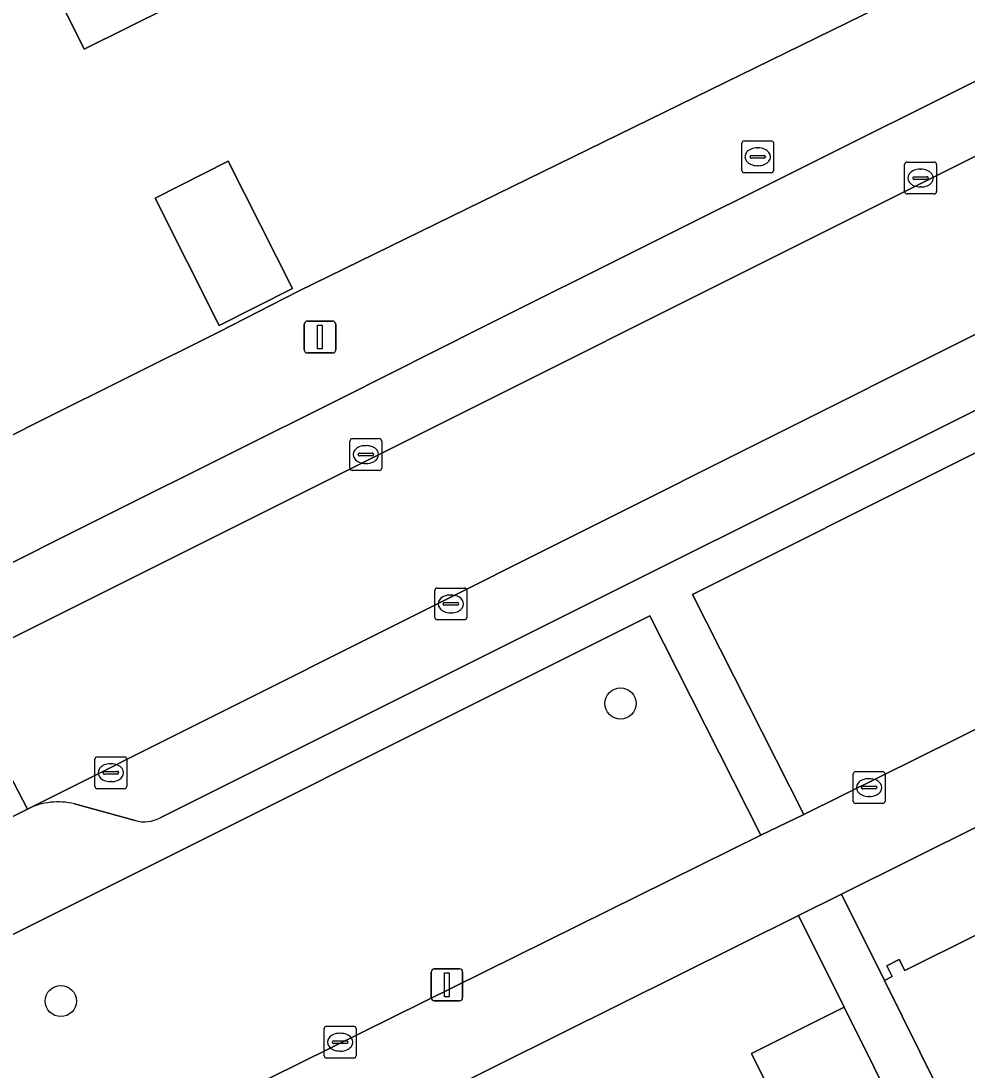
# Model space of a CAD drawing. Extents: x 157793 to 159380, y 380877 to 382313.
# Drawn here: x 158325.35 to 158355.06, y 381486.85 to 381519.79 of the extents above; entities that cross this region are included whole.
import ezdxf

# ---------------------------------------------------------------- set-up
doc = ezdxf.new("R2010")
doc.units = 0
for name, color, linetype in [('IMGEO_Boom', 7, 'Continuous'), ('IMGEO_Erf', 7, 'Continuous'), ('IMGEO_Groenvoorziening', 7, 'Continuous'), ('IMGEO_Kolk', 7, 'Continuous'), ('IMGEO_Lichtmast', 7, 'Continuous'), ('IMGEO_Muur', 7, 'Continuous'), ('IMGEO_Pand', 7, 'Continuous'), ('IMGEO_Parkeervlak_open', 7, 'Continuous'), ('IMGEO_Rijbaan_lokaal_open', 7, 'Continuous'), ('IMGEO_Rioolput', 7, 'Continuous'), ('IMGEO_Voetpad_open', 7, 'Continuous')]:
    doc.layers.add(name, color=color, linetype=linetype)

msp = doc.modelspace()

# ---------------------------------------------------------------- linework, layer by layer
at = {"layer": 'IMGEO_Boom'}
for centre in [(158344.178, 381498.362), (158326.604, 381489.021)]:
    msp.add_circle(centre, 0.489, dxfattribs=at)
at = {"layer": 'IMGEO_Erf'}
for points in [[(158332.698, 381521.569), (158327.339, 381518.908), (158326.031, 381521.542)], [(158295.901, 381492.555), (158303.384, 381496.2), (158303.625, 381495.571), (158305.588, 381496.813), (158303.686, 381500.536), (158307.272, 381502.319), (158309.088, 381498.746), (158310.247, 381499.326), (158308.441, 381502.906), (158312.854, 381505.11), (158314.661, 381501.53), (158325.988, 381507.244), (158331.554, 381510.024), (158334.071, 381511.302), (158354.167, 381521.141)], [(158402.954, 381518.145), (158366.45, 381500), (158351.122, 381492.381), (158352.463, 381489.666), (158352.708, 381489.787), (158352.537, 381490.13), (158352.93, 381490.325), (158353.102, 381489.979), (158357.737, 381492.281), (158357.573, 381492.618), (158357.962, 381492.811), (158358.143, 381492.448), (158362.913, 381494.818), (158362.742, 381495.162), (158363.054, 381495.317), (158363.213, 381494.997), (158367.837, 381497.294), (158367.696, 381497.579), (158367.923, 381497.692), (158368.1, 381497.78), (158368.25, 381497.478), (158372.968, 381499.822)], [(158350.168, 381483.597), (158348.29, 381487.377), (158351.202, 381488.824), (158349.769, 381491.708), (158327.204, 381480.491)]]:
    msp.add_lwpolyline(points, dxfattribs=at)
msp.add_lwpolyline([(158329.562, 381514.225), (158331.856, 381515.384), (158333.874, 381511.388), (158331.58, 381510.229)], close=True, dxfattribs=at)
at = {"layer": 'IMGEO_Groenvoorziening'}
msp.add_lwpolyline([(158375.088, 381507.338), (158371.522, 381514.342), (158346.435, 381501.779), (158349.93, 381494.878)], close=True, dxfattribs=at)
for points in [[(158348.584, 381494.228), (158345.094, 381501.119), (158324.627, 381490.884)], [(158325.707, 381482.947), (158326.422, 381483.272), (158348.584, 381494.228)]]:
    msp.add_lwpolyline(points, dxfattribs=at)
at = {"layer": 'IMGEO_Kolk'}
for p, q in [((158353.1, 381514.432), (158353.1, 381515.284)), ((158353.175, 381515.358), (158354.027, 381515.358)), ((158354.101, 381515.284), (158354.101, 381514.432)), ((158353.359, 381514.852), (158353.359, 381514.864)), ((158353.402, 381514.901), (158353.8, 381514.901)), ((158353.588, 381515.138), (158353.613, 381515.138)), ((158353.843, 381514.864), (158353.843, 381514.852)), ((158353.797, 381514.815), (158353.399, 381514.815)), ((158353.611, 381514.578), (158353.586, 381514.578)), ((158354.027, 381514.358), (158353.175, 381514.358)), ((158335.757, 381506.677), (158336.609, 381506.677)), ((158335.682, 381505.751), (158335.682, 381506.603)), ((158336.17, 381506.457), (158336.195, 381506.457)), ((158336.683, 381506.603), (158336.683, 381505.751)), ((158335.941, 381506.171), (158335.941, 381506.183)), ((158336.379, 381506.134), (158335.981, 381506.134)), ((158335.984, 381506.22), (158336.382, 381506.22)), ((158336.425, 381506.183), (158336.425, 381506.171)), ((158336.609, 381505.677), (158335.757, 381505.677)), ((158336.193, 381505.897), (158336.168, 381505.897)), ((158338.349, 381501.062), (158338.349, 381501.914)), ((158338.424, 381501.988), (158339.276, 381501.988)), ((158338.837, 381501.768), (158338.862, 381501.768)), ((158339.35, 381501.914), (158339.35, 381501.062)), ((158338.608, 381501.482), (158338.608, 381501.494)), ((158339.046, 381501.445), (158338.648, 381501.445)), ((158338.651, 381501.531), (158339.049, 381501.531)), ((158339.092, 381501.494), (158339.092, 381501.482)), ((158338.86, 381501.208), (158338.835, 381501.208)), ((158339.276, 381500.988), (158338.424, 381500.988)), ((158327.675, 381495.762), (158327.675, 381496.614)), ((158327.75, 381496.688), (158328.602, 381496.688)), ((158328.163, 381496.468), (158328.188, 381496.468)), ((158328.676, 381496.614), (158328.676, 381495.762)), ((158327.934, 381496.182), (158327.934, 381496.194)), ((158328.372, 381496.145), (158327.974, 381496.145)), ((158327.977, 381496.231), (158328.375, 381496.231)), ((158328.418, 381496.194), (158328.418, 381496.182)), ((158351.483, 381495.296), (158351.483, 381496.148)), ((158351.558, 381496.222), (158352.41, 381496.222)), ((158352.484, 381496.148), (158352.484, 381495.296)), ((158328.186, 381495.908), (158328.161, 381495.908)), ((158351.785, 381495.765), (158352.183, 381495.765)), ((158351.971, 381496.002), (158351.996, 381496.002)), ((158328.602, 381495.688), (158327.75, 381495.688)), ((158351.742, 381495.716), (158351.742, 381495.728)), ((158352.18, 381495.679), (158351.782, 381495.679)), ((158351.994, 381495.442), (158351.969, 381495.442)), ((158352.226, 381495.728), (158352.226, 381495.716)), ((158352.41, 381495.222), (158351.558, 381495.222)), ((158334.949, 381488.229), (158335.801, 381488.229)), ((158334.874, 381487.303), (158334.874, 381488.155)), ((158335.362, 381488.009), (158335.387, 381488.009)), ((158335.875, 381488.155), (158335.875, 381487.303)), ((158335.133, 381487.723), (158335.133, 381487.735)), ((158335.571, 381487.686), (158335.173, 381487.686)), ((158335.176, 381487.772), (158335.574, 381487.772)), ((158335.617, 381487.735), (158335.617, 381487.723)), ((158335.801, 381487.229), (158334.949, 381487.229)), ((158335.385, 381487.449), (158335.36, 381487.449))]:
    msp.add_line(p, q, dxfattribs=at)
for points in [[(158353.1, 381514.432), (158353.1, 381515.284)], [(158353.175, 381515.358), (158354.027, 381515.358)], [(158354.101, 381515.284), (158354.101, 381514.432)], [(158354.027, 381514.358), (158353.175, 381514.358)], [(158335.757, 381506.677), (158336.609, 381506.677)], [(158335.682, 381505.751), (158335.682, 381506.603)], [(158336.683, 381506.603), (158336.683, 381505.751)], [(158336.609, 381505.677), (158335.757, 381505.677)], [(158338.349, 381501.062), (158338.349, 381501.914)], [(158338.424, 381501.988), (158339.276, 381501.988)], [(158339.35, 381501.914), (158339.35, 381501.062)], [(158339.276, 381500.988), (158338.424, 381500.988)], [(158327.675, 381495.762), (158327.675, 381496.614)], [(158327.75, 381496.688), (158328.602, 381496.688)], [(158328.676, 381496.614), (158328.676, 381495.762)], [(158351.483, 381495.296), (158351.483, 381496.148)], [(158351.558, 381496.222), (158352.41, 381496.222)], [(158352.484, 381496.148), (158352.484, 381495.296)], [(158328.602, 381495.688), (158327.75, 381495.688)], [(158352.41, 381495.222), (158351.558, 381495.222)], [(158334.949, 381488.229), (158335.801, 381488.229)], [(158334.874, 381487.303), (158334.874, 381488.155)], [(158335.875, 381488.155), (158335.875, 381487.303)], [(158335.801, 381487.229), (158334.949, 381487.229)]]:
    msp.add_lwpolyline(points, dxfattribs=at)
for centre, radius, start, end in [((158353.177, 381515.282), 0.0765, 91.552, 178.448), ((158353.177, 381515.282), 0.0765, 91.552, 178.448), ((158354.025, 381515.282), 0.0765, 1.552, 88.448), ((158354.025, 381515.282), 0.0765, 1.552, 88.448), ((158353.399, 381514.861), 0.0403, 85.8775, 175.7526), ((158353.396, 381514.851), 0.0366, 178.938, 274.7102), ((158353.8, 381514.858), 0.043, 264.8664, 352.4533), ((158353.804, 381514.863), 0.0386, 1.7309, 96.639), ((158353.177, 381514.434), 0.0765, 181.552, 268.448), ((158353.177, 381514.434), 0.0765, 181.552, 268.448), ((158354.025, 381514.434), 0.0765, 271.552, 358.448), ((158354.025, 381514.434), 0.0765, 271.552, 358.448), ((158335.759, 381506.601), 0.0765, 91.552, 178.448), ((158335.759, 381506.601), 0.0765, 91.552, 178.448), ((158336.607, 381506.601), 0.0765, 1.552, 88.448), ((158336.607, 381506.601), 0.0765, 1.552, 88.448), ((158335.981, 381506.18), 0.0403, 85.8775, 175.7526), ((158335.978, 381506.17), 0.0366, 178.938, 274.7102), ((158336.382, 381506.177), 0.043, 264.8664, 352.4533), ((158336.386, 381506.182), 0.0386, 1.7309, 96.639), ((158335.759, 381505.753), 0.0765, 181.552, 268.448), ((158335.759, 381505.753), 0.0765, 181.552, 268.448), ((158336.607, 381505.753), 0.0765, 271.552, 358.448), ((158336.607, 381505.753), 0.0765, 271.552, 358.448), ((158338.426, 381501.912), 0.0765, 91.552, 178.448), ((158338.426, 381501.912), 0.0765, 91.552, 178.448), ((158339.274, 381501.912), 0.0765, 1.552, 88.448), ((158339.274, 381501.912), 0.0765, 1.552, 88.448), ((158338.648, 381501.491), 0.0403, 85.8775, 175.7526), ((158338.645, 381501.481), 0.0366, 178.938, 274.7102), ((158339.049, 381501.488), 0.043, 264.8664, 352.4533), ((158339.053, 381501.493), 0.0386, 1.7309, 96.639), ((158338.426, 381501.064), 0.0765, 181.552, 268.448), ((158338.426, 381501.064), 0.0765, 181.552, 268.448), ((158339.274, 381501.064), 0.0765, 271.552, 358.448), ((158339.274, 381501.064), 0.0765, 271.552, 358.448), ((158327.752, 381496.612), 0.0765, 91.552, 178.448), ((158327.752, 381496.612), 0.0765, 91.552, 178.448), ((158328.6, 381496.612), 0.0765, 1.552, 88.448), ((158328.6, 381496.612), 0.0765, 1.552, 88.448), ((158327.974, 381496.191), 0.0403, 85.8775, 175.7526), ((158327.971, 381496.181), 0.0366, 178.938, 274.7102), ((158328.375, 381496.188), 0.043, 264.8664, 352.4533), ((158328.379, 381496.193), 0.0386, 1.7309, 96.639), ((158351.56, 381496.146), 0.0765, 91.552, 178.448), ((158351.56, 381496.146), 0.0765, 91.552, 178.448), ((158352.408, 381496.146), 0.0765, 1.552, 88.448), ((158352.408, 381496.146), 0.0765, 1.552, 88.448), ((158327.752, 381495.764), 0.0765, 181.552, 268.448), ((158327.752, 381495.764), 0.0765, 181.552, 268.448), ((158328.6, 381495.764), 0.0765, 271.552, 358.448), ((158328.6, 381495.764), 0.0765, 271.552, 358.448), ((158351.782, 381495.725), 0.0403, 85.8775, 175.7526), ((158352.187, 381495.727), 0.0386, 1.7309, 96.639), ((158351.779, 381495.715), 0.0366, 178.938, 274.7102), ((158352.183, 381495.722), 0.043, 264.8664, 352.4533), ((158351.56, 381495.298), 0.0765, 181.552, 268.448), ((158351.56, 381495.298), 0.0765, 181.552, 268.448), ((158352.408, 381495.298), 0.0765, 271.552, 358.448), ((158352.408, 381495.298), 0.0765, 271.552, 358.448), ((158334.951, 381488.153), 0.0765, 91.552, 178.448), ((158334.951, 381488.153), 0.0765, 91.552, 178.448), ((158335.799, 381488.153), 0.0765, 1.552, 88.448), ((158335.799, 381488.153), 0.0765, 1.552, 88.448), ((158335.173, 381487.732), 0.0403, 85.8775, 175.7526), ((158335.17, 381487.722), 0.0366, 178.938, 274.7102), ((158335.574, 381487.729), 0.043, 264.8664, 352.4533), ((158335.578, 381487.734), 0.0386, 1.7309, 96.639), ((158334.951, 381487.305), 0.0765, 181.552, 268.448), ((158334.951, 381487.305), 0.0765, 181.552, 268.448), ((158335.799, 381487.305), 0.0765, 271.552, 358.448), ((158335.799, 381487.305), 0.0765, 271.552, 358.448)]:
    msp.add_arc(centre, radius, start, end, dxfattribs=at)
for centre, major_axis, ratio, start_param, end_param in [((158353.587, 381514.858), (-0.387, 0.002), 0.722429, 4.712389, 7.853982), ((158353.612, 381514.858), (-0.39, 0.002), 0.717154, 1.570796, 4.712389), ((158336.169, 381506.177), (-0.387, 0.002), 0.722429, 4.712389, 7.853982), ((158336.194, 381506.177), (-0.39, 0.002), 0.717154, 1.570796, 4.712389), ((158338.836, 381501.488), (-0.387, 0.002), 0.722429, 4.712389, 7.853982), ((158338.861, 381501.488), (-0.39, 0.002), 0.717154, 1.570796, 4.712389), ((158328.162, 381496.188), (-0.387, 0.002), 0.722429, 4.712389, 7.853982), ((158328.187, 381496.188), (-0.39, 0.002), 0.717154, 1.570796, 4.712389), ((158351.97, 381495.722), (-0.387, 0.002), 0.722429, 4.712389, 7.853982), ((158351.995, 381495.722), (-0.39, 0.002), 0.717154, 1.570796, 4.712389), ((158335.361, 381487.729), (-0.387, 0.002), 0.722429, 4.712389, 7.853982), ((158335.386, 381487.729), (-0.39, 0.002), 0.717154, 1.570796, 4.712389)]:
    msp.add_ellipse(centre, major_axis=major_axis, ratio=ratio, start_param=start_param, end_param=end_param, dxfattribs=at)
at = {"layer": 'IMGEO_Lichtmast'}
for p, q in [((158334.245, 381509.468), (158334.245, 381510.268)), ((158334.245, 381510.268), (158334.245, 381509.468)), ((158334.345, 381510.368), (158335.135, 381510.368)), ((158335.135, 381510.368), (158334.345, 381510.368)), ((158335.235, 381510.268), (158335.235, 381509.468)), ((158335.235, 381509.468), (158335.235, 381510.268)), ((158335.135, 381509.368), (158334.345, 381509.368)), ((158334.345, 381509.368), (158335.135, 381509.368)), ((158338.231, 381489.127), (158338.231, 381489.927)), ((158338.231, 381489.927), (158338.231, 381489.127)), ((158338.331, 381490.027), (158339.121, 381490.027)), ((158339.121, 381490.027), (158338.331, 381490.027)), ((158339.221, 381489.927), (158339.221, 381489.127)), ((158339.221, 381489.127), (158339.221, 381489.927)), ((158339.121, 381489.027), (158338.331, 381489.027)), ((158338.331, 381489.027), (158339.121, 381489.027))]:
    msp.add_line(p, q, dxfattribs=at)
for points in [[(158334.665, 381510.243), (158334.815, 381510.243), (158334.815, 381509.493), (158334.665, 381509.493), (158334.665, 381510.243)], [(158338.651, 381489.902), (158338.801, 381489.902), (158338.801, 381489.152), (158338.651, 381489.152), (158338.651, 381489.902)]]:
    msp.add_lwpolyline(points, dxfattribs=at)
for centre, start, end in [((158334.345, 381510.268), 90, 180), ((158334.345, 381510.268), 90, 180), ((158335.135, 381510.268), 0, 90), ((158335.135, 381510.268), 360, 90), ((158334.345, 381509.468), 180, 270), ((158334.345, 381509.468), 180, 270), ((158335.135, 381509.468), 270, 0), ((158335.135, 381509.468), 270, 0), ((158338.331, 381489.927), 90, 180), ((158338.331, 381489.927), 90, 180), ((158339.121, 381489.927), 0, 90), ((158339.121, 381489.927), 360, 90), ((158338.331, 381489.127), 180, 270), ((158338.331, 381489.127), 180, 270), ((158339.121, 381489.127), 270, 0), ((158339.121, 381489.127), 270, 0)]:
    msp.add_arc(centre, 0.1, start, end, dxfattribs=at)
at = {"layer": 'IMGEO_Muur'}
msp.add_lwpolyline([(158331.554, 381510.024), (158325.988, 381507.244)], dxfattribs=at)
at = {"layer": 'IMGEO_Pand'}
for points in [[(158327.617, 381532.232), (158326.998, 381533.476), (158326.146, 381533.841), (158323.781, 381532.668), (158323.461, 381533.313), (158322.897, 381533.033), (158322.234, 381534.367), (158322.798, 381534.647), (158321.14, 381537.984), (158315.617, 381535.24), (158317.275, 381531.904), (158319.918, 381533.217), (158321.835, 381529.36), (158325.833, 381521.444), (158326.031, 381521.542), (158327.339, 381518.908), (158332.698, 381521.569), (158331.39, 381524.203), (158331.484, 381524.25)], [(158329.562, 381514.225), (158331.58, 381510.229), (158333.874, 381511.388), (158331.856, 381515.384)], [(158362.245, 381483.192), (158357.737, 381492.281), (158353.102, 381489.979), (158352.93, 381490.325), (158352.537, 381490.13), (158352.708, 381489.787), (158352.463, 381489.666), (158354.687, 381485.189), (158356.951, 381480.633), (158357.187, 381480.75), (158357.387, 381480.346), (158357.73, 381480.516), (158357.557, 381480.863)], [(158348.29, 381487.377), (158350.168, 381483.597), (158353.08, 381485.044), (158351.202, 381488.824)]]:
    msp.add_lwpolyline(points, close=True, dxfattribs=at)
at = {"layer": 'IMGEO_Parkeervlak_open'}
for points in [[(158360.378, 381520.424), (158339.842, 381510.182), (158335.434, 381507.954), (158328.215, 381504.357), (158323.691, 381502.101), (158292.396, 381486.391), (158290.721, 381485.284)], [(158295.372, 381485.52), (158300.625, 381488.183), (158323.239, 381499.498), (158364.219, 381519.993)], [(158366.656, 381515.626), (158325.561, 381495.049)], [(158329.72, 381494.777), (158364.631, 381512.222)], [(158327.036, 381495.209), (158328.941, 381494.69)]]:
    msp.add_lwpolyline(points, dxfattribs=at)
for centre, radius, start, end in [((158326.517, 381493.119), 2.154, 76.0418, 116.3401), ((158329.231, 381495.623), 0.977, 252.7237, 300.0213)]:
    msp.add_arc(centre, radius, start, end, dxfattribs=at)
at = {"layer": 'IMGEO_Rijbaan_lokaal_open'}
msp.add_lwpolyline([(158429.532, 381546.784), (158430.537, 381547.261), (158428.291, 381551.786), (158422.95, 381549.11), (158406.043, 381540.758), (158405.49, 381540.487), (158405.162, 381540.325), (158390.456, 381533.119), (158390.104, 381532.932), (158364.219, 381519.993), (158323.239, 381499.498), (158325.561, 381495.049), (158366.656, 381515.626), (158376.866, 381520.672)], close=True, dxfattribs=at)
msp.add_lwpolyline([(158322.894, 381493.705), (158325.561, 381495.049), (158323.239, 381499.498), (158300.625, 381488.183), (158302.784, 381483.793), (158307.7, 381486.207)], dxfattribs=at)
at = {"layer": 'IMGEO_Rioolput'}
for p, q in [((158347.986, 381515.1), (158347.986, 381515.952)), ((158348.061, 381516.026), (158348.913, 381516.026)), ((158348.987, 381515.952), (158348.987, 381515.1)), ((158348.245, 381515.52), (158348.245, 381515.532)), ((158348.288, 381515.569), (158348.686, 381515.569)), ((158348.474, 381515.806), (158348.499, 381515.806)), ((158348.729, 381515.532), (158348.729, 381515.52)), ((158348.683, 381515.483), (158348.285, 381515.483)), ((158348.497, 381515.246), (158348.472, 381515.246)), ((158348.913, 381515.026), (158348.061, 381515.026))]:
    msp.add_line(p, q, dxfattribs=at)
for points in [[(158347.986, 381515.1), (158347.986, 381515.952)], [(158348.061, 381516.026), (158348.913, 381516.026)], [(158348.987, 381515.952), (158348.987, 381515.1)], [(158348.913, 381515.026), (158348.061, 381515.026)]]:
    msp.add_lwpolyline(points, dxfattribs=at)
for centre, radius, start, end in [((158348.063, 381515.95), 0.0765, 91.552, 178.448), ((158348.063, 381515.95), 0.0765, 91.552, 178.448), ((158348.911, 381515.95), 0.0765, 1.552, 88.448), ((158348.911, 381515.95), 0.0765, 1.552, 88.448), ((158348.285, 381515.529), 0.0403, 85.8775, 175.7526), ((158348.282, 381515.519), 0.0366, 178.938, 274.7102), ((158348.686, 381515.526), 0.043, 264.8664, 352.4533), ((158348.69, 381515.531), 0.0386, 1.7309, 96.639), ((158348.063, 381515.102), 0.0765, 181.552, 268.448), ((158348.063, 381515.102), 0.0765, 181.552, 268.448), ((158348.911, 381515.102), 0.0765, 271.552, 358.448), ((158348.911, 381515.102), 0.0765, 271.552, 358.448)]:
    msp.add_arc(centre, radius, start, end, dxfattribs=at)
for centre, major_axis, ratio, start_param, end_param in [((158348.473, 381515.526), (-0.387, 0.002), 0.722429, 4.712389, 7.853982), ((158348.498, 381515.526), (-0.39, 0.002), 0.717154, 1.570796, 4.712389)]:
    msp.add_ellipse(centre, major_axis=major_axis, ratio=ratio, start_param=start_param, end_param=end_param, dxfattribs=at)
at = {"layer": 'IMGEO_Voetpad_open'}
for points in [[(158393.565, 381539.204), (158390.943, 381537.901), (158388.228, 381536.549), (158387.942, 381536.406), (158367.05, 381525.999), (158364.97, 381526.517), (158361.964, 381525.035), (158361.66, 381524.885), (158359.996, 381524.036), (158359.971, 381524.023), (158354.167, 381521.141), (158334.071, 381511.302), (158331.554, 381510.024), (158325.988, 381507.244), (158314.661, 381501.53), (158310.247, 381499.326), (158309.088, 381498.746), (158305.588, 381496.813), (158303.625, 381495.571), (158303.384, 381496.2), (158295.901, 381492.555)], [(158429.862, 381531.521), (158428.618, 381533.96), (158403, 381521.175), (158401.658, 381520.527), (158376.436, 381508.005), (158375.088, 381507.338), (158349.93, 381494.878), (158348.584, 381494.228), (158326.422, 381483.272), (158325.707, 381482.947)], [(158327.204, 381480.491), (158349.769, 381491.708), (158351.122, 381492.381), (158366.45, 381500), (158402.954, 381518.145), (158404.227, 381518.778), (158429.862, 381531.521)], [(158319.462, 381487.986), (158324.627, 381490.884), (158345.094, 381501.119), (158348.584, 381494.228), (158349.93, 381494.878), (158346.435, 381501.779), (158371.522, 381514.342), (158375.088, 381507.338), (158376.436, 381508.005), (158372.857, 381515.012), (158398.164, 381527.551)], [(158290.721, 381485.284), (158292.396, 381486.391), (158323.691, 381502.101), (158328.215, 381504.357), (158335.434, 381507.954), (158339.842, 381510.182), (158360.378, 381520.424)], [(158364.631, 381512.222), (158329.72, 381494.777)], [(158328.941, 381494.69), (158327.036, 381495.209)], [(158325.561, 381495.049), (158322.894, 381493.705)], [(158354.687, 381485.189), (158352.463, 381489.666), (158351.122, 381492.381), (158349.769, 381491.708), (158351.202, 381488.824), (158353.08, 381485.044)]]:
    msp.add_lwpolyline(points, dxfattribs=at)
for centre, radius, start, end in [((158326.517, 381493.119), 2.154, 76.0418, 116.3401), ((158329.231, 381495.623), 0.977, 252.7237, 300.0213)]:
    msp.add_arc(centre, radius, start, end, dxfattribs=at)

doc.saveas('drawing.dxf')
